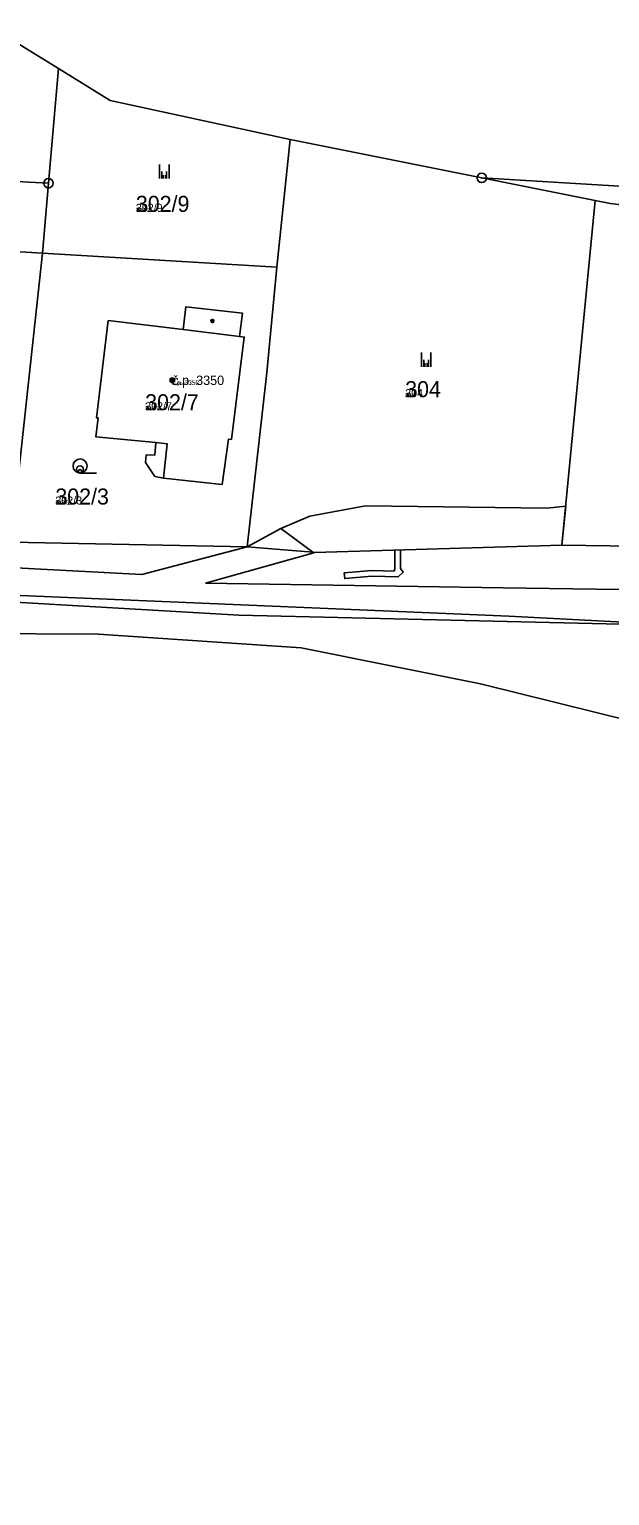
# Model space of a CAD drawing. Extents: x -759873 to -758487, y -975024 to -973516.
# Drawn here: x -759000.3 to -758938.6, y -974455.6 to -974299.8 of the extents above; entities that cross this region are included whole.
import ezdxf

# ---------------------------------------------------------------- set-up
doc = ezdxf.new("R2010")
doc.units = 0
for name, color, linetype in [('KAT_02_hranice parcel', 7, 'Continuous'), ('KAT_03_1000_st čísla parcelní', 7, 'Continuous'), ('KAT_03_1000_čísla parcelní', 7, 'Continuous'), ('KAT_03_1000_čísla popisná', 7, 'Continuous'), ('KAT_03_250_st čísla parcelní', 7, 'Continuous'), ('KAT_03_250_čísla parcelní', 7, 'Continuous'), ('KAT_03_250_čísla popisná', 7, 'Continuous'), ('KAT_03_500_st čísla parcelní', 7, 'Continuous'), ('KAT_03_500_čísla parcelní', 7, 'Continuous'), ('KAT_03_500_čísla popisná', 7, 'Continuous'), ('KAT_04_vnitřní kresba', 7, 'Continuous'), ('KAT_05_1000_značky kultur', 7, 'Continuous'), ('KAT_05_250_značky kultur', 7, 'Continuous'), ('KAT_05_500_značky kultur', 7, 'Continuous'), ('KAT_07_1000_značky budov', 7, 'Continuous'), ('KAT_07_250_značky budov', 7, 'Continuous'), ('KAT_07_500_značky budov', 7, 'Continuous'), ('KAT_10_věcná břemena', 7, 'Continuous'), ('KAT_11_značky bodu BP', 7, 'Continuous'), ('KAT_14_plocha_budovy', 7, 'Continuous'), ('KAT_14_plocha_pozemek', 7, 'Continuous')]:
    doc.layers.add(name, color=color, linetype=linetype)

msp = doc.modelspace()

# ---------------------------------------------------------------- linework, layer by layer
at = {"layer": 'KAT_02_hranice parcel'}
for p, q in [((-759014.33, -974293.41), (-758997.18, -974304.01)), ((-758998.23, -974316.19), (-758997.18, -974304.01)), ((-758972.56, -974311.55), (-758973.99, -974325.11)), ((-758972.56, -974311.55), (-758952.22, -974315.62)), ((-758952.22, -974315.62), (-758940.19, -974318.02)), ((-758998.23, -974316.19), (-758998.87, -974323.61)), ((-758940.19, -974318.02), (-758943.71, -974354.61)), ((-758998.87, -974323.61), (-759002.18, -974354.31)), ((-758973.99, -974325.11), (-758998.87, -974323.61)), ((-758977.12, -974354.79), (-759002.18, -974354.31))]:
    msp.add_line(p, q, dxfattribs=at)
for points in [[(-758997.18, -974304.01), (-758991.69, -974307.41), (-758972.56, -974311.55)], [(-759032.33, -974323.02), (-759027, -974314.69), (-758998.23, -974316.19)], [(-758632.75, -974453.28), (-758635.81, -974453.89), (-758660.34, -974450.22), (-758670.25, -974448.59), (-758679.84, -974446.31), (-758718.48, -974444.93), (-758753.38, -974423.47), (-758781.23, -974399.3), (-758797.06, -974363.45), (-758834.16, -974346.1), (-758865.99, -974333.25), (-758907.24, -974318.32), (-758952.22, -974315.62)], [(-758940.19, -974318.02), (-758938.56, -974318.35), (-758908.75, -974322.12)], [(-758998.87, -974323.61), (-759023.75, -974322.12), (-759026.1, -974343.38)], [(-758977.12, -974354.79), (-758975.05, -974336.27), (-758973.99, -974325.11)], [(-758987.85, -974345.01), (-758986.95, -974345.07), (-758986.84, -974343.73), (-758993.2, -974343.1), (-758992.96, -974341.1), (-758993.14, -974341.08), (-758991.88, -974330.76), (-758983.94, -974331.73), (-758983.64, -974329.29), (-758977.63, -974329.97), (-758977.94, -974332.46), (-758977.45, -974332.52), (-758978.81, -974343.39), (-758979.11, -974343.35), (-758979.8, -974348.18), (-758986, -974347.49), (-758986.93, -974347.31), (-758987.92, -974345.83), (-758987.85, -974345.01)], [(-758913.38, -974352.01), (-758913.66, -974352.23), (-758918.86, -974354.1), (-758920.77, -974354.95), (-758943.71, -974354.61)], [(-758943.71, -974354.61), (-758969.98, -974355.38), (-758970.16, -974355.37), (-758977.12, -974354.79)], [(-759031.63, -974358.94), (-758978.01, -974362.06), (-758930.04, -974363.17)], [(-758867.55, -974396.24), (-758911.81, -974379.4), (-758952.35, -974369.35), (-758971.41, -974365.53), (-758992.93, -974364.06), (-759006.26, -974363.99), (-759018.27, -974368.4), (-759025.9, -974373.3), (-759031.64, -974374.99), (-759044.21, -974373.31), (-759057.32, -974369.03)]]:
    msp.add_lwpolyline(points, dxfattribs=at)
at = {"layer": 'KAT_03_1000_čísla popisná'}
msp.add_circle((-758985.08, -974337.11), 0.25, dxfattribs=at)
at = {"layer": 'KAT_03_250_čísla popisná'}
msp.add_circle((-758985.08, -974337.11), 0.0625, dxfattribs=at)
at = {"layer": 'KAT_03_500_čísla popisná'}
msp.add_circle((-758985.08, -974337.11), 0.125, dxfattribs=at)
at = {"layer": 'KAT_04_vnitřní kresba'}
for p, q in [((-758983.94, -974331.73), (-758977.94, -974332.46)), ((-758986.84, -974343.73), (-758985.63, -974343.85)), ((-758986, -974347.49), (-758985.63, -974343.85)), ((-758977.12, -974354.79), (-758973.56, -974352.84)), ((-758973.56, -974352.84), (-758970.16, -974355.37)), ((-758988.32, -974357.74), (-758977.12, -974354.79)), ((-758981.54, -974358.66), (-758970.07, -974355.43)), ((-758970.16, -974355.37), (-758970.07, -974355.43)), ((-759008.66, -974356.64), (-758988.32, -974357.74)), ((-758981.54, -974358.66), (-758949.96, -974359.14)), ((-758949.96, -974359.14), (-758928.78, -974359.47)), ((-759009.25, -974359.61), (-758949.37, -974362.15)), ((-758949.37, -974362.15), (-758930.04, -974363.17))]:
    msp.add_line(p, q, dxfattribs=at)
at = {"layer": 'KAT_05_1000_značky kultur'}
for p, q in [((-758986.43, -974315.69), (-758986.43, -974314.19)), ((-758985.43, -974315.69), (-758985.43, -974314.19)), ((-758958.64, -974335.67), (-758958.64, -974334.17)), ((-758957.64, -974335.67), (-758957.64, -974334.17)), ((-758994.87, -974346.96), (-758993.12, -974346.96))]:
    msp.add_line(p, q, dxfattribs=at)
msp.add_circle((-758994.87, -974346.21), 0.75, dxfattribs=at)
at = {"layer": 'KAT_05_250_značky kultur'}
for p, q in [((-758986.05, -974315.69), (-758986.05, -974315.32)), ((-758985.8, -974315.69), (-758985.8, -974315.32)), ((-758958.26, -974335.67), (-758958.26, -974335.3)), ((-758958.01, -974335.67), (-758958.01, -974335.3)), ((-758994.88, -974346.96), (-758994.44, -974346.96))]:
    msp.add_line(p, q, dxfattribs=at)
msp.add_circle((-758994.88, -974346.77), 0.187, dxfattribs=at)
at = {"layer": 'KAT_05_500_značky kultur'}
for p, q in [((-758986.18, -974315.69), (-758986.18, -974314.94)), ((-758985.68, -974315.69), (-758985.68, -974314.94)), ((-758958.39, -974335.67), (-758958.39, -974334.92)), ((-758957.89, -974335.67), (-758957.89, -974334.92)), ((-758994.88, -974346.96), (-758994, -974346.96))]:
    msp.add_line(p, q, dxfattribs=at)
msp.add_circle((-758994.88, -974346.58), 0.375, dxfattribs=at)
at = {"layer": 'KAT_07_1000_značky budov'}
for centre in [(-758980.83, -974330.81), (-758985.09, -974337.11)]:
    msp.add_circle(centre, 0.175, dxfattribs=at)
at = {"layer": 'KAT_07_250_značky budov'}
for centre in [(-758980.82, -974330.81), (-758985.08, -974337.11)]:
    msp.add_circle(centre, 0.0437, dxfattribs=at)
at = {"layer": 'KAT_07_500_značky budov'}
for centre in [(-758980.82, -974330.81), (-758985.08, -974337.11)]:
    msp.add_circle(centre, 0.0875, dxfattribs=at)
at = {"layer": 'KAT_10_věcná břemena'}
for points in [[(-758973.56, -974352.84), (-758977.12, -974354.79), (-758970.16, -974355.37), (-758969.98, -974355.38), (-758943.71, -974354.61), (-758943.31, -974350.47), (-758945.27, -974350.69), (-758964.56, -974350.44), (-758970.48, -974351.55)], [(-758961.47, -974355.13), (-758961.45, -974357.13), (-758961.53, -974357.36), (-758963.88, -974357.31), (-758966.84, -974357.57), (-758966.78, -974358.17), (-758963.86, -974357.91), (-758961.09, -974357.98), (-758960.56, -974357.47), (-758960.85, -974357.08), (-758960.87, -974355.11)]]:
    msp.add_lwpolyline(points, close=True, dxfattribs=at)
at = {"layer": 'KAT_11_značky bodu BP'}
for centre, radius in [((-758998.23, -974316.19), 0.5), ((-758952.22, -974315.62), 0.5), ((-758952.22, -974315.62), 0.0303), ((-758998.23, -974316.19), 0.0303)]:
    msp.add_circle(centre, radius, dxfattribs=at)
at = {"layer": 'KAT_14_plocha_budovy'}
msp.add_lwpolyline([(-758993.14, -974341.08), (-758992.96, -974341.1), (-758993.2, -974343.1), (-758986.84, -974343.73), (-758985.63, -974343.85), (-758986, -974347.49), (-758979.8, -974348.18), (-758979.11, -974343.35), (-758978.81, -974343.39), (-758977.45, -974332.52), (-758977.94, -974332.46), (-758983.94, -974331.73), (-758991.88, -974330.76)], close=True, dxfattribs=at)
at = {"layer": 'KAT_14_plocha_pozemek'}
for points in [[(-758997.18, -974304.01), (-759014.33, -974293.41), (-759025.5, -974306.76), (-759032.56, -974317.79), (-759032.33, -974323.02), (-759027, -974314.69), (-758998.23, -974316.19)], [(-758998.87, -974323.61), (-758973.99, -974325.11), (-758972.56, -974311.55), (-758991.69, -974307.41), (-758997.18, -974304.01), (-758998.23, -974316.19)], [(-758972.56, -974311.55), (-758973.99, -974325.11), (-758975.05, -974336.27), (-758977.12, -974354.79), (-758970.16, -974355.37), (-758969.98, -974355.38), (-758943.71, -974354.61), (-758940.19, -974318.02), (-758952.22, -974315.62)], [(-759026.1, -974343.38), (-759023.75, -974322.12), (-758998.87, -974323.61), (-758998.23, -974316.19), (-759027, -974314.69), (-759032.33, -974323.02), (-759031.96, -974331.33), (-759033.62, -974342.2), (-759033.3, -974342.67), (-759026.37, -974343.35)], [(-758940.19, -974318.02), (-758943.71, -974354.61), (-758920.77, -974354.95), (-758918.86, -974354.1), (-758913.66, -974352.23), (-758913.38, -974352.01), (-758908.75, -974322.12), (-758938.56, -974318.35)], [(-759026.1, -974343.38), (-759027.18, -974353.14), (-759008.59, -974354.19), (-759002.18, -974354.31), (-758998.87, -974323.61), (-759023.75, -974322.12)], [(-758973.99, -974325.11), (-758998.87, -974323.61), (-759002.18, -974354.31), (-758977.12, -974354.79), (-758975.05, -974336.27)], [(-758987.85, -974345.01), (-758986.95, -974345.07), (-758986.84, -974343.73), (-758993.2, -974343.1), (-758992.96, -974341.1), (-758993.14, -974341.08), (-758991.88, -974330.76), (-758983.94, -974331.73), (-758983.64, -974329.29), (-758977.63, -974329.97), (-758977.94, -974332.46), (-758977.45, -974332.52), (-758978.81, -974343.39), (-758979.11, -974343.35), (-758979.8, -974348.18), (-758986, -974347.49), (-758986.93, -974347.31), (-758987.92, -974345.83)], [(-758987.85, -974345.01), (-758987.92, -974345.83), (-758986.93, -974347.31), (-758986, -974347.49), (-758979.8, -974348.18), (-758979.11, -974343.35), (-758978.81, -974343.39), (-758977.45, -974332.52), (-758977.94, -974332.46), (-758977.63, -974329.97), (-758983.64, -974329.29), (-758983.94, -974331.73), (-758991.88, -974330.76), (-758993.14, -974341.08), (-758992.96, -974341.1), (-758993.2, -974343.1), (-758986.84, -974343.73), (-758986.95, -974345.07)], [(-759040.64, -974371.84), (-759039.97, -974358.1), (-759051.14, -974355.72), (-759056.37, -974366.99), (-759057.32, -974369.03), (-759044.21, -974373.31), (-759031.64, -974374.99), (-759025.9, -974373.3), (-759018.27, -974368.4), (-759006.26, -974363.99), (-758992.93, -974364.06), (-758971.41, -974365.53), (-758952.35, -974369.35), (-758911.81, -974379.4), (-758867.55, -974396.24), (-758881.44, -974386.63), (-758930.04, -974363.17), (-758978.01, -974362.06), (-759031.63, -974358.94), (-759032.43, -974372.28)]]:
    msp.add_lwpolyline(points, close=True, dxfattribs=at)
for points in [[(-759014.33, -974293.41), (-758997.18, -974304.01), (-758991.69, -974307.41), (-758972.56, -974311.55), (-758952.22, -974315.62), (-758907.24, -974318.32), (-758865.99, -974333.25), (-758834.16, -974346.1), (-758797.06, -974363.45)], [(-758797.06, -974363.45), (-758834.16, -974346.1), (-758865.99, -974333.25), (-758907.24, -974318.32), (-758952.22, -974315.62), (-758940.19, -974318.02), (-758938.56, -974318.35), (-758908.75, -974322.12), (-758873.24, -974334.51), (-758851.09, -974344.94), (-758839.96, -974347.83), (-758822.78, -974356.75), (-758805.35, -974369.54)], [(-758810.18, -974401.15), (-758829.43, -974382.81), (-758829.57, -974379.17), (-758836.14, -974378.49), (-758841.67, -974373.51), (-758844.43, -974369.44), (-758856.93, -974367.59), (-758884.31, -974359.03), (-758908.91, -974355.61), (-758913.38, -974352.01), (-758913.66, -974352.23), (-758918.86, -974354.1), (-758920.77, -974354.95), (-758943.71, -974354.61), (-758969.98, -974355.38), (-758970.16, -974355.37), (-758977.12, -974354.79), (-759002.18, -974354.31)], [(-759031.63, -974358.94), (-758978.01, -974362.06), (-758930.04, -974363.17), (-758920.39, -974363.49)], [(-758760.58, -974546.71), (-758797.73, -974511.01), (-758812.66, -974475.2), (-758818.74, -974463.59), (-758849.06, -974423.37), (-758858.57, -974407.31), (-758867.55, -974396.24), (-758911.81, -974379.4), (-758952.35, -974369.35), (-758971.41, -974365.53), (-758992.93, -974364.06), (-759006.26, -974363.99)]]:
    msp.add_lwpolyline(points, dxfattribs=at)

# ---------------------------------------------------------------- texts
at = {"layer": 'KAT_03_1000_st čísla parcelní'}
msp.add_text('302/7', height=1.7, dxfattribs=at).set_placement((-758987.96, -974340.29))
at = {"layer": 'KAT_03_1000_čísla parcelní'}
for s, p in [('302/9', (-758988.95, -974319.22)), ('304', (-758960.36, -974338.9)), ('302/3', (-758997.5, -974350.3))]:
    msp.add_text(s, height=1.7, dxfattribs=at).set_placement(p)
at = {"layer": 'KAT_03_1000_čísla popisná'}
msp.add_text('č.p. 3350', height=1, dxfattribs=at).set_placement((-758985.08, -974337.61))
at = {"layer": 'KAT_03_250_st čísla parcelní'}
msp.add_text('302/7', height=0.425, dxfattribs=at).set_placement((-758987.96, -974340.29))
at = {"layer": 'KAT_03_250_čísla parcelní'}
for s, p in [('302/9', (-758988.95, -974319.22)), ('304', (-758960.36, -974338.9)), ('302/3', (-758997.5, -974350.3))]:
    msp.add_text(s, height=0.425, dxfattribs=at).set_placement(p)
at = {"layer": 'KAT_03_250_čísla popisná'}
msp.add_text('č.p. 3350', height=0.25, dxfattribs=at).set_placement((-758985.08, -974337.61))
at = {"layer": 'KAT_03_500_st čísla parcelní'}
msp.add_text('302/7', height=0.85, dxfattribs=at).set_placement((-758987.96, -974340.29))
at = {"layer": 'KAT_03_500_čísla parcelní'}
for s, p in [('302/9', (-758988.95, -974319.22)), ('304', (-758960.36, -974338.9)), ('302/3', (-758997.5, -974350.3))]:
    msp.add_text(s, height=0.85, dxfattribs=at).set_placement(p)
at = {"layer": 'KAT_03_500_čísla popisná'}
msp.add_text('č.p. 3350', height=0.5, dxfattribs=at).set_placement((-758985.08, -974337.61))

doc.saveas('drawing.dxf')
